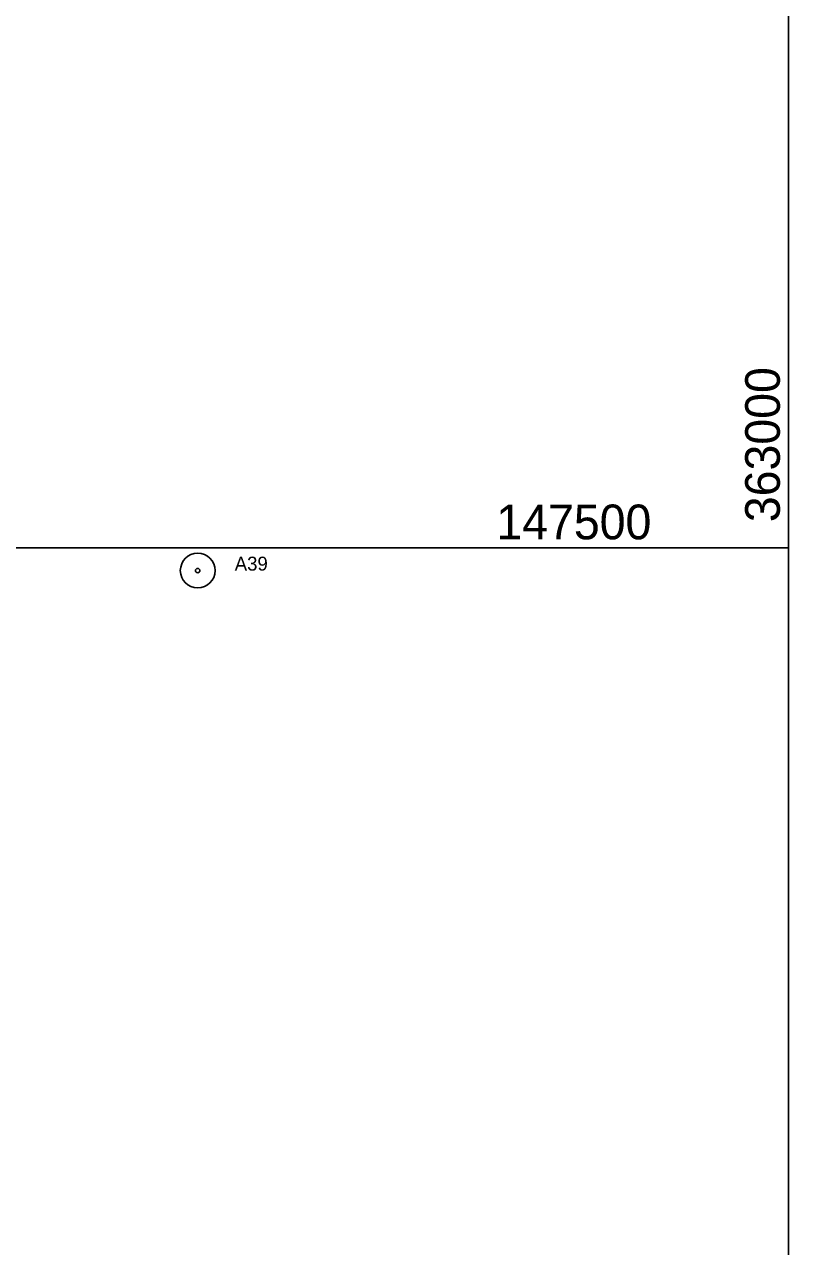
# Model space of a CAD drawing. Extents: x 353423 to 364002, y 127000 to 201942.
# Drawn here: x 362670 to 363000, y 147198 to 147726 of the extents above; entities that cross this region are included whole.
import ezdxf

# ---------------------------------------------------------------- set-up
doc = ezdxf.new("R2010")
doc.units = 0
doc.layers.add('E_LAND_TreeLine', color=7, linetype='Continuous')
doc.layers.add('E_RDWY_AsphConc', color=7, linetype='Continuous')

msp = doc.modelspace()

# ---------------------------------------------------------------- linework, layer by layer
at = {"layer": 'E_LAND_TreeLine'}
for p, q in [((363000, 147000), (363000, 149500)), ((363000, 147500), (363000, 149000)), ((363000, 145000), (363000, 148000)), ((358000, 147500), (363000, 147500)), ((359000, 147500), (363000, 147500)), ((361500, 147500), (363000, 147500))]:
    msp.add_line(p, q, dxfattribs=at)
at = {"layer": 'E_RDWY_AsphConc'}
for radius in [7.5, 7.5, 0.96, 0.96]:
    msp.add_circle((362744.78, 147490.24), radius, dxfattribs=at)

# ---------------------------------------------------------------- texts
at = {"layer": 'E_LAND_TreeLine'}
for rotation in [90, 90.0001]:
    msp.add_text('  363000  ', height=15, rotation=rotation, dxfattribs=at).set_placement((362996.25, 147500))
for p in [(362862.64, 147503.75), (362862.68, 147503.75)]:
    msp.add_text('  147500  ', height=15, dxfattribs=at).set_placement(p)
at = {"layer": 'E_RDWY_AsphConc'}
msp.add_text('A39', height=6, dxfattribs=at).set_placement((362760.78, 147490.24))
msp.add_text('A39', height=6, dxfattribs=at).set_placement((362760.78, 147490.24))

doc.saveas('drawing.dxf')
